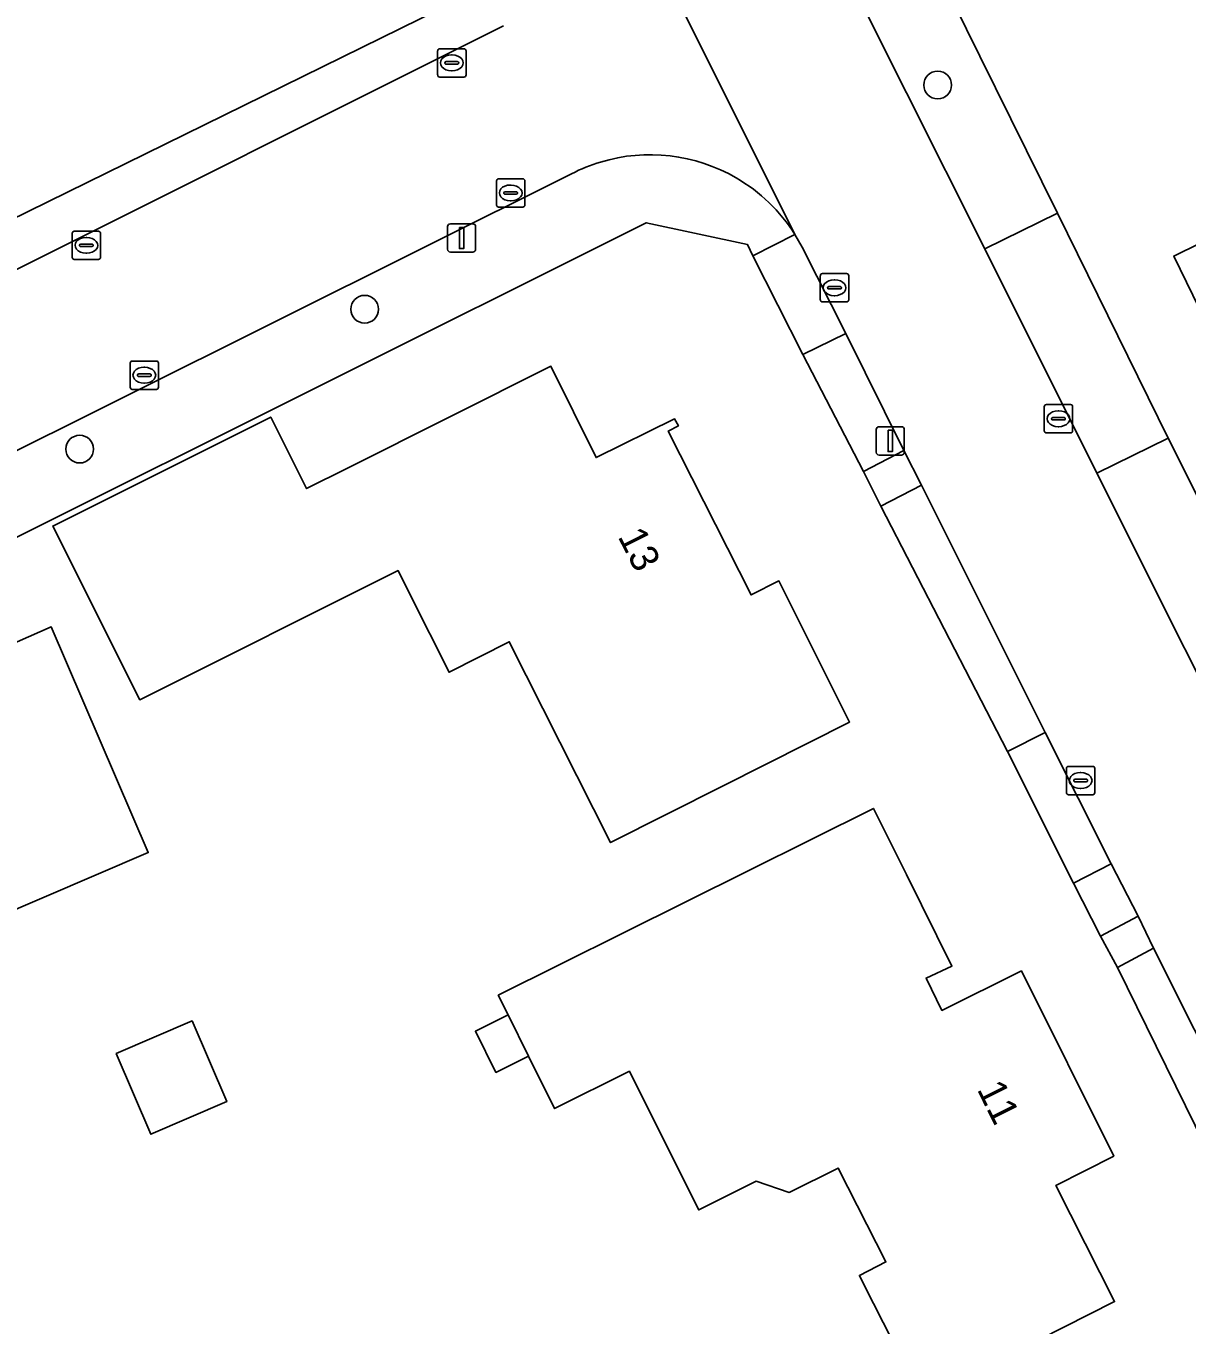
# Model space of a CAD drawing. Extents: x 157320 to 158835, y 386650 to 388491.
# Drawn here: x 158217.31 to 158258.31, y 387106.1 to 387151.98 of the extents above; entities that cross this region are included whole.
import ezdxf

# ---------------------------------------------------------------- set-up
doc = ezdxf.new("R2010")
doc.units = 0
for name, color, linetype in [('IMGEO_Berm_groen', 7, 'Continuous'), ('IMGEO_Boom', 7, 'Continuous'), ('IMGEO_Erf', 7, 'Continuous'), ('IMGEO_Groenvoorziening', 7, 'Continuous'), ('IMGEO_Kolk', 7, 'Continuous'), ('IMGEO_Lichtmast', 7, 'Continuous'), ('IMGEO_Pand', 7, 'Continuous'), ('IMGEO_Pand_nummerreeks', 7, 'Continuous'), ('IMGEO_Rijbaan_lokaal_gesloten', 7, 'Continuous'), ('IMGEO_Voetpad_open', 7, 'Continuous')]:
    doc.layers.add(name, color=color, linetype=linetype)

msp = doc.modelspace()

# ---------------------------------------------------------------- linework, layer by layer
at = {"layer": 'IMGEO_Berm_groen'}
for points in [[(158245.82, 387161.386), (158243.169, 387160.068), (158248.403, 387149.619), (158251.163, 387144.107), (158253.727, 387145.373), (158250.992, 387150.912)], [(158257.641, 387137.423), (158255.123, 387136.185), (158261.327, 387123.809), (158263.838, 387125.057)]]:
    msp.add_lwpolyline(points, close=True, dxfattribs=at)
at = {"layer": 'IMGEO_Boom'}
for centre in [(158249.503, 387149.892), (158229.268, 387141.976), (158219.208, 387137.036)]:
    msp.add_circle(centre, 0.489, dxfattribs=at)
at = {"layer": 'IMGEO_Erf'}
for points in [[(158232.002, 387188.552), (158242.522, 387167.891), (158245.82, 387161.386), (158250.992, 387150.912), (158253.727, 387145.373), (158257.641, 387137.423), (158263.838, 387125.057)], [(158215.288, 387144.405), (158234.705, 387153.947), (158234.987, 387154.127), (158235.248, 387154.335), (158235.487, 387154.569), (158235.655, 387154.773), (158235.883, 387155.106), (158236.038, 387155.403), (158236.16, 387155.714), (158236.249, 387156.036), (158236.304, 387156.365), (158236.324, 387156.699), (158236.31, 387157.033), (158236.26, 387157.364), (158236.176, 387157.687), (158236.059, 387158), (158229.598, 387170.706), (158228.461, 387172.993), (158225.64, 387178.479), (158201.391, 387173.082)], [(158261.678, 387106.873), (158255.854, 387118.733), (158255.247, 387119.838), (158254.302, 387121.713), (158251.973, 387126.362), (158247.5, 387135.026), (158246.883, 387136.25), (158244.746, 387140.374), (158242.976, 387143.859), (158242.788, 387144.259), (158239.212, 387145.028), (158238.788, 387144.816), (158216.637, 387133.751), (158209.166, 387129.993), (158193.552, 387122.165), (158192.002, 387118.576), (158215.25, 387058.634)], [(158248.954, 387103.486), (158246.897, 387107.537), (158246.736, 387107.855), (158247.672, 387108.331), (158245.989, 387111.648), (158244.26, 387110.788), (158243.087, 387111.181), (158241.279, 387110.273), (158241.068, 387110.167), (158239.035, 387114.232), (158238.619, 387115.065), (158235.977, 387113.749), (158235.054, 387115.601), (158233.901, 387115.027), (158233.177, 387116.481), (158234.33, 387117.055), (158233.984, 387117.749), (158247.232, 387124.348), (158248.396, 387122.011), (158250.005, 387118.781), (158249.094, 387118.357), (158249.654, 387117.215), (158252.456, 387118.608), (158255.716, 387112.07), (158253.668, 387111.03), (158255.747, 387106.935), (158251.289, 387104.672)]]:
    msp.add_lwpolyline(points, dxfattribs=at)
for points in [[(158269.756, 387148.744), (158276.769, 387134.741), (158271.682, 387132.193), (158267.211, 387129.954), (158262.288, 387139.824), (158260.292, 387138.829), (158257.836, 387143.852), (158261.514, 387145.664), (158260.099, 387148.535), (158274.362, 387155.563), (158276.165, 387151.903)], [(158241.927, 387125.143), (158237.953, 387123.139), (158234.377, 387130.232), (158232.247, 387129.158), (158230.881, 387131.887), (158230.45, 387132.748), (158221.325, 387128.183), (158218.256, 387134.317), (158225.953, 387138.168), (158227.216, 387135.644), (158228.664, 387136.368), (158235.845, 387139.961), (158237.438, 387136.738), (158240.204, 387138.107), (158240.346, 387137.862), (158239.987, 387137.671), (158242.915, 387131.889), (158243.896, 387132.383), (158246.391, 387127.394)], [(158216.106, 387120.43), (158212.688, 387128.341), (158218.201, 387130.756), (158221.628, 387122.79)], [(158221.721, 387112.844), (158220.495, 387115.691), (158223.174, 387116.844), (158224.399, 387113.997)]]:
    msp.add_lwpolyline(points, close=True, dxfattribs=at)
at = {"layer": 'IMGEO_Groenvoorziening'}
for points in [[(158237.106, 387155.45), (158235.655, 387154.773), (158235.487, 387154.569), (158235.248, 387154.335), (158234.987, 387154.127), (158234.705, 387153.947), (158215.288, 387144.405), (158216.046, 387142.918), (158234.168, 387151.978)], [(158236.573, 387146.759), (158215.541, 387136.269), (158216.637, 387133.751), (158238.788, 387144.816)], [(158238.788, 387144.816), (158239.212, 387145.028), (158242.788, 387144.259), (158242.976, 387143.859), (158244.461, 387144.615)]]:
    msp.add_lwpolyline(points, dxfattribs=at)
for points in [[(158248.305, 387136.986), (158246.256, 387141.123), (158244.746, 387140.374), (158246.883, 387136.25)], [(158253.299, 387127.027), (158248.936, 387135.765), (158247.5, 387135.026), (158251.973, 387126.362)], [(158256.579, 387120.546), (158255.63, 387122.39), (158254.302, 387121.713), (158255.247, 387119.838)], [(158257.126, 387119.417), (158255.854, 387118.733), (158261.678, 387106.873), (158261.945, 387107.006), (158262.056, 387107.101), (158262.371, 387107.632), (158262.494, 387107.726), (158262.887, 387107.923)]]:
    msp.add_lwpolyline(points, close=True, dxfattribs=at)
for centre, radius, start, end in [((158239.339, 387141.409), 6.023, 106.8225, 117.3393), ((158239.347, 387141.384), 6.049, 59.8187, 106.8269), ((158239.343, 387141.38), 6.055, 32.3011, 59.8098)]:
    msp.add_arc(centre, radius, start, end, dxfattribs=at)
at = {"layer": 'IMGEO_Kolk'}
for p, q in [((158231.921, 387151.175), (158232.773, 387151.175)), ((158231.846, 387150.249), (158231.846, 387151.101)), ((158232.148, 387150.718), (158232.546, 387150.718)), ((158232.334, 387150.955), (158232.359, 387150.955)), ((158232.847, 387151.101), (158232.847, 387150.249)), ((158232.105, 387150.669), (158232.105, 387150.681)), ((158232.543, 387150.632), (158232.145, 387150.632)), ((158232.357, 387150.395), (158232.332, 387150.395)), ((158232.589, 387150.681), (158232.589, 387150.669)), ((158232.773, 387150.175), (158231.921, 387150.175)), ((158234, 387146.581), (158234.852, 387146.581)), ((158233.925, 387145.655), (158233.925, 387146.507)), ((158234.227, 387146.124), (158234.625, 387146.124)), ((158234.413, 387146.361), (158234.438, 387146.361)), ((158234.926, 387146.507), (158234.926, 387145.655)), ((158234.184, 387146.075), (158234.184, 387146.087)), ((158234.622, 387146.038), (158234.224, 387146.038)), ((158234.436, 387145.801), (158234.411, 387145.801)), ((158234.668, 387146.087), (158234.668, 387146.075)), ((158234.852, 387145.581), (158234, 387145.581)), ((158219.017, 387144.732), (158219.869, 387144.732)), ((158218.942, 387143.806), (158218.942, 387144.658)), ((158219.244, 387144.275), (158219.642, 387144.275)), ((158219.43, 387144.512), (158219.455, 387144.512)), ((158219.943, 387144.658), (158219.943, 387143.806)), ((158219.201, 387144.226), (158219.201, 387144.238)), ((158219.639, 387144.189), (158219.241, 387144.189)), ((158219.453, 387143.952), (158219.428, 387143.952)), ((158219.685, 387144.238), (158219.685, 387144.226)), ((158219.869, 387143.732), (158219.017, 387143.732)), ((158245.358, 387142.308), (158245.358, 387143.16)), ((158245.433, 387143.234), (158246.285, 387143.234)), ((158245.846, 387143.014), (158245.871, 387143.014)), ((158246.359, 387143.16), (158246.359, 387142.308)), ((158245.617, 387142.728), (158245.617, 387142.74)), ((158246.055, 387142.691), (158245.657, 387142.691)), ((158245.66, 387142.777), (158246.058, 387142.777)), ((158245.869, 387142.454), (158245.844, 387142.454)), ((158246.101, 387142.74), (158246.101, 387142.728)), ((158246.285, 387142.234), (158245.433, 387142.234)), ((158221.063, 387140.146), (158221.915, 387140.146)), ((158220.988, 387139.22), (158220.988, 387140.072)), ((158221.29, 387139.689), (158221.688, 387139.689)), ((158221.476, 387139.926), (158221.501, 387139.926)), ((158221.989, 387140.072), (158221.989, 387139.22)), ((158221.247, 387139.64), (158221.247, 387139.652)), ((158221.685, 387139.603), (158221.287, 387139.603)), ((158221.499, 387139.366), (158221.474, 387139.366)), ((158221.731, 387139.652), (158221.731, 387139.64)), ((158221.915, 387139.146), (158221.063, 387139.146)), ((158253.266, 387137.682), (158253.266, 387138.534)), ((158253.341, 387138.608), (158254.193, 387138.608)), ((158253.754, 387138.388), (158253.779, 387138.388)), ((158254.267, 387138.534), (158254.267, 387137.682)), ((158253.525, 387138.102), (158253.525, 387138.114)), ((158253.963, 387138.065), (158253.565, 387138.065)), ((158253.568, 387138.151), (158253.966, 387138.151)), ((158254.009, 387138.114), (158254.009, 387138.102)), ((158254.193, 387137.608), (158253.341, 387137.608)), ((158253.777, 387137.828), (158253.752, 387137.828)), ((158254.049, 387124.907), (158254.049, 387125.759)), ((158254.124, 387125.833), (158254.976, 387125.833)), ((158254.537, 387125.613), (158254.562, 387125.613)), ((158255.05, 387125.759), (158255.05, 387124.907)), ((158254.308, 387125.327), (158254.308, 387125.339)), ((158254.746, 387125.29), (158254.348, 387125.29)), ((158254.351, 387125.376), (158254.749, 387125.376)), ((158254.56, 387125.053), (158254.535, 387125.053)), ((158254.792, 387125.339), (158254.792, 387125.327)), ((158254.976, 387124.833), (158254.124, 387124.833))]:
    msp.add_line(p, q, dxfattribs=at)
for points in [[(158231.921, 387151.175), (158232.773, 387151.175)], [(158231.846, 387150.249), (158231.846, 387151.101)], [(158232.847, 387151.101), (158232.847, 387150.249)], [(158232.773, 387150.175), (158231.921, 387150.175)], [(158234, 387146.581), (158234.852, 387146.581)], [(158233.925, 387145.655), (158233.925, 387146.507)], [(158234.926, 387146.507), (158234.926, 387145.655)], [(158234.852, 387145.581), (158234, 387145.581)], [(158219.017, 387144.732), (158219.869, 387144.732)], [(158218.942, 387143.806), (158218.942, 387144.658)], [(158219.943, 387144.658), (158219.943, 387143.806)], [(158219.869, 387143.732), (158219.017, 387143.732)], [(158245.358, 387142.308), (158245.358, 387143.16)], [(158245.433, 387143.234), (158246.285, 387143.234)], [(158246.359, 387143.16), (158246.359, 387142.308)], [(158246.285, 387142.234), (158245.433, 387142.234)], [(158221.063, 387140.146), (158221.915, 387140.146)], [(158220.988, 387139.22), (158220.988, 387140.072)], [(158221.989, 387140.072), (158221.989, 387139.22)], [(158221.915, 387139.146), (158221.063, 387139.146)], [(158253.266, 387137.682), (158253.266, 387138.534)], [(158253.341, 387138.608), (158254.193, 387138.608)], [(158254.267, 387138.534), (158254.267, 387137.682)], [(158254.193, 387137.608), (158253.341, 387137.608)], [(158254.049, 387124.907), (158254.049, 387125.759)], [(158254.124, 387125.833), (158254.976, 387125.833)], [(158255.05, 387125.759), (158255.05, 387124.907)], [(158254.976, 387124.833), (158254.124, 387124.833)]]:
    msp.add_lwpolyline(points, dxfattribs=at)
for centre, radius, start, end in [((158231.923, 387151.099), 0.0765, 91.552, 178.448), ((158231.923, 387151.099), 0.0765, 91.552, 178.448), ((158232.771, 387151.099), 0.0765, 1.552, 88.448), ((158232.771, 387151.099), 0.0765, 1.552, 88.448), ((158232.145, 387150.678), 0.0403, 85.8775, 175.7526), ((158232.55, 387150.68), 0.0386, 1.7309, 96.639), ((158231.923, 387150.251), 0.0765, 181.552, 268.448), ((158231.923, 387150.251), 0.0765, 181.552, 268.448), ((158232.142, 387150.668), 0.0366, 178.938, 274.7102), ((158232.546, 387150.675), 0.043, 264.8664, 352.4533), ((158232.771, 387150.251), 0.0765, 271.552, 358.448), ((158232.771, 387150.251), 0.0765, 271.552, 358.448), ((158234.002, 387146.505), 0.0765, 91.552, 178.448), ((158234.002, 387146.505), 0.0765, 91.552, 178.448), ((158234.85, 387146.505), 0.0765, 1.552, 88.448), ((158234.85, 387146.505), 0.0765, 1.552, 88.448), ((158234.224, 387146.084), 0.0403, 85.8775, 175.7526), ((158234.629, 387146.086), 0.0386, 1.7309, 96.639), ((158234.002, 387145.657), 0.0765, 181.552, 268.448), ((158234.002, 387145.657), 0.0765, 181.552, 268.448), ((158234.221, 387146.074), 0.0366, 178.938, 274.7102), ((158234.625, 387146.081), 0.043, 264.8664, 352.4533), ((158234.85, 387145.657), 0.0765, 271.552, 358.448), ((158234.85, 387145.657), 0.0765, 271.552, 358.448), ((158219.019, 387144.656), 0.0765, 91.552, 178.448), ((158219.019, 387144.656), 0.0765, 91.552, 178.448), ((158219.867, 387144.656), 0.0765, 1.552, 88.448), ((158219.867, 387144.656), 0.0765, 1.552, 88.448), ((158219.241, 387144.235), 0.0403, 85.8775, 175.7526), ((158219.646, 387144.237), 0.0386, 1.7309, 96.639), ((158219.238, 387144.225), 0.0366, 178.938, 274.7102), ((158219.642, 387144.232), 0.043, 264.8664, 352.4533), ((158219.019, 387143.808), 0.0765, 181.552, 268.448), ((158219.019, 387143.808), 0.0765, 181.552, 268.448), ((158219.867, 387143.808), 0.0765, 271.552, 358.448), ((158219.867, 387143.808), 0.0765, 271.552, 358.448), ((158245.435, 387143.158), 0.0765, 91.552, 178.448), ((158245.435, 387143.158), 0.0765, 91.552, 178.448), ((158246.283, 387143.158), 0.0765, 1.552, 88.448), ((158246.283, 387143.158), 0.0765, 1.552, 88.448), ((158245.657, 387142.737), 0.0403, 85.8775, 175.7526), ((158245.654, 387142.727), 0.0366, 178.938, 274.7102), ((158246.058, 387142.734), 0.043, 264.8664, 352.4533), ((158246.062, 387142.739), 0.0386, 1.7309, 96.639), ((158245.435, 387142.31), 0.0765, 181.552, 268.448), ((158245.435, 387142.31), 0.0765, 181.552, 268.448), ((158246.283, 387142.31), 0.0765, 271.552, 358.448), ((158246.283, 387142.31), 0.0765, 271.552, 358.448), ((158221.065, 387140.07), 0.0765, 91.552, 178.448), ((158221.065, 387140.07), 0.0765, 91.552, 178.448), ((158221.913, 387140.07), 0.0765, 1.552, 88.448), ((158221.913, 387140.07), 0.0765, 1.552, 88.448), ((158221.287, 387139.649), 0.0403, 85.8775, 175.7526), ((158221.692, 387139.651), 0.0386, 1.7309, 96.639), ((158221.284, 387139.639), 0.0366, 178.938, 274.7102), ((158221.688, 387139.646), 0.043, 264.8664, 352.4533), ((158221.065, 387139.222), 0.0765, 181.552, 268.448), ((158221.065, 387139.222), 0.0765, 181.552, 268.448), ((158221.913, 387139.222), 0.0765, 271.552, 358.448), ((158221.913, 387139.222), 0.0765, 271.552, 358.448), ((158253.343, 387138.532), 0.0765, 91.552, 178.448), ((158253.343, 387138.532), 0.0765, 91.552, 178.448), ((158254.191, 387138.532), 0.0765, 1.552, 88.448), ((158254.191, 387138.532), 0.0765, 1.552, 88.448), ((158253.565, 387138.111), 0.0403, 85.8775, 175.7526), ((158253.562, 387138.101), 0.0366, 178.938, 274.7102), ((158253.966, 387138.108), 0.043, 264.8664, 352.4533), ((158253.97, 387138.113), 0.0386, 1.7309, 96.639), ((158253.343, 387137.684), 0.0765, 181.552, 268.448), ((158253.343, 387137.684), 0.0765, 181.552, 268.448), ((158254.191, 387137.684), 0.0765, 271.552, 358.448), ((158254.191, 387137.684), 0.0765, 271.552, 358.448), ((158254.126, 387125.757), 0.0765, 91.552, 178.448), ((158254.126, 387125.757), 0.0765, 91.552, 178.448), ((158254.974, 387125.757), 0.0765, 1.552, 88.448), ((158254.974, 387125.757), 0.0765, 1.552, 88.448), ((158254.348, 387125.336), 0.0403, 85.8775, 175.7526), ((158254.345, 387125.326), 0.0366, 178.938, 274.7102), ((158254.749, 387125.333), 0.043, 264.8664, 352.4533), ((158254.753, 387125.338), 0.0386, 1.7309, 96.639), ((158254.126, 387124.909), 0.0765, 181.552, 268.448), ((158254.126, 387124.909), 0.0765, 181.552, 268.448), ((158254.974, 387124.909), 0.0765, 271.552, 358.448), ((158254.974, 387124.909), 0.0765, 271.552, 358.448)]:
    msp.add_arc(centre, radius, start, end, dxfattribs=at)
for centre, major_axis, ratio, start_param, end_param in [((158232.333, 387150.675), (-0.387, 0.002), 0.722429, 4.712389, 7.853982), ((158232.358, 387150.675), (-0.39, 0.002), 0.717154, 1.570796, 4.712389), ((158234.412, 387146.081), (-0.387, 0.002), 0.722429, 4.712389, 7.853982), ((158234.437, 387146.081), (-0.39, 0.002), 0.717154, 1.570796, 4.712389), ((158219.429, 387144.232), (-0.387, 0.002), 0.722429, 4.712389, 7.853982), ((158219.454, 387144.232), (-0.39, 0.002), 0.717154, 1.570796, 4.712389), ((158245.845, 387142.734), (-0.387, 0.002), 0.722429, 4.712389, 7.853982), ((158245.87, 387142.734), (-0.39, 0.002), 0.717154, 1.570796, 4.712389), ((158221.475, 387139.646), (-0.387, 0.002), 0.722429, 4.712389, 7.853982), ((158221.5, 387139.646), (-0.39, 0.002), 0.717154, 1.570796, 4.712389), ((158253.753, 387138.108), (-0.387, 0.002), 0.722429, 4.712389, 7.853982), ((158253.778, 387138.108), (-0.39, 0.002), 0.717154, 1.570796, 4.712389), ((158254.536, 387125.333), (-0.387, 0.002), 0.722429, 4.712389, 7.853982), ((158254.561, 387125.333), (-0.39, 0.002), 0.717154, 1.570796, 4.712389)]:
    msp.add_ellipse(centre, major_axis=major_axis, ratio=ratio, start_param=start_param, end_param=end_param, dxfattribs=at)
at = {"layer": 'IMGEO_Lichtmast'}
for p, q in [((158232.197, 387144.092), (158232.197, 387144.892)), ((158232.197, 387144.892), (158232.197, 387144.092)), ((158232.297, 387144.992), (158233.087, 387144.992)), ((158233.087, 387144.992), (158232.297, 387144.992)), ((158233.187, 387144.892), (158233.187, 387144.092)), ((158233.187, 387144.092), (158233.187, 387144.892)), ((158233.087, 387143.992), (158232.297, 387143.992)), ((158232.297, 387143.992), (158233.087, 387143.992)), ((158247.332, 387136.925), (158247.332, 387137.725)), ((158247.332, 387137.725), (158247.332, 387136.925)), ((158247.432, 387137.825), (158248.222, 387137.825)), ((158248.222, 387137.825), (158247.432, 387137.825)), ((158248.322, 387137.725), (158248.322, 387136.925)), ((158248.322, 387136.925), (158248.322, 387137.725)), ((158248.222, 387136.825), (158247.432, 387136.825)), ((158247.432, 387136.825), (158248.222, 387136.825))]:
    msp.add_line(p, q, dxfattribs=at)
for points in [[(158232.617, 387144.867), (158232.767, 387144.867), (158232.767, 387144.117), (158232.617, 387144.117), (158232.617, 387144.867)], [(158247.752, 387137.7), (158247.902, 387137.7), (158247.902, 387136.95), (158247.752, 387136.95), (158247.752, 387137.7)]]:
    msp.add_lwpolyline(points, dxfattribs=at)
for centre, start, end in [((158232.297, 387144.892), 90, 180), ((158232.297, 387144.892), 90, 180), ((158233.087, 387144.892), 0, 90), ((158233.087, 387144.892), 360, 90), ((158232.297, 387144.092), 180, 270), ((158232.297, 387144.092), 180, 270), ((158233.087, 387144.092), 270, 0), ((158233.087, 387144.092), 270, 0), ((158247.432, 387137.725), 90, 180), ((158247.432, 387137.725), 90, 180), ((158248.222, 387137.725), 0, 90), ((158248.222, 387137.725), 360, 90), ((158247.432, 387136.925), 180, 270), ((158247.432, 387136.925), 180, 270), ((158248.222, 387136.925), 270, 0), ((158248.222, 387136.925), 270, 0)]:
    msp.add_arc(centre, 0.1, start, end, dxfattribs=at)
at = {"layer": 'IMGEO_Pand'}
for points in [[(158271.682, 387132.193), (158276.769, 387134.741), (158269.756, 387148.744), (158276.165, 387151.903), (158274.362, 387155.563), (158260.099, 387148.535), (158261.514, 387145.664), (158257.836, 387143.852), (158260.292, 387138.829), (158262.288, 387139.824), (158267.211, 387129.954)], [(158239.987, 387137.671), (158240.346, 387137.862), (158240.204, 387138.107), (158237.438, 387136.738), (158235.845, 387139.961), (158228.664, 387136.368), (158227.216, 387135.644), (158225.953, 387138.168), (158218.256, 387134.317), (158221.325, 387128.183), (158230.45, 387132.748), (158230.881, 387131.887), (158232.247, 387129.158), (158234.377, 387130.232), (158237.953, 387123.139), (158241.927, 387125.143), (158246.391, 387127.394), (158243.896, 387132.383), (158242.915, 387131.889)], [(158216.106, 387120.43), (158221.628, 387122.79), (158218.201, 387130.756), (158212.688, 387128.341)], [(158223.174, 387116.844), (158220.495, 387115.691), (158221.721, 387112.844), (158224.399, 387113.997)], [(158234.33, 387117.055), (158233.177, 387116.481), (158233.901, 387115.027), (158235.054, 387115.601)]]:
    msp.add_lwpolyline(points, close=True, dxfattribs=at)
msp.add_lwpolyline([(158251.289, 387104.672), (158255.747, 387106.935), (158253.668, 387111.03), (158255.716, 387112.07), (158252.456, 387118.608), (158249.654, 387117.215), (158249.094, 387118.357), (158250.005, 387118.781), (158248.396, 387122.011), (158247.232, 387124.348), (158233.984, 387117.749), (158234.33, 387117.055), (158235.054, 387115.601), (158235.977, 387113.749), (158238.619, 387115.065), (158239.035, 387114.232), (158241.068, 387110.167), (158241.279, 387110.273), (158243.087, 387111.181), (158244.26, 387110.788), (158245.989, 387111.648), (158247.672, 387108.331), (158246.736, 387107.855), (158246.897, 387107.537), (158248.954, 387103.486)], dxfattribs=at)
at = {"layer": 'IMGEO_Rijbaan_lokaal_gesloten'}
for points in [[(158261.327, 387123.809), (158255.123, 387136.185), (158251.163, 387144.107), (158248.403, 387149.619), (158243.169, 387160.068), (158239.92, 387166.54), (158229.541, 387187.344), (158227.78, 387190.953), (158222.532, 387188.602), (158227.354, 387178.86), (158229.963, 387173.679), (158231.104, 387171.408), (158237.057, 387159.45), (158244.461, 387144.615), (158244.715, 387144.172), (158246.256, 387141.123), (158248.305, 387136.986), (158248.936, 387135.765), (158253.299, 387127.027), (158255.63, 387122.39), (158256.579, 387120.546), (158257.126, 387119.417), (158262.887, 387107.923)], [(158244.461, 387144.615), (158237.057, 387159.45)], [(158234.168, 387151.978), (158216.046, 387142.918), (158212.898, 387141.331), (158208.421, 387139.117), (158206.785, 387138.29), (158202.446, 387136.123), (158200.176, 387134.989), (158188.327, 387129.07), (158186.369, 387128.092), (158185.638, 387127.717)], [(158190.079, 387123.534), (158190.666, 387123.842), (158208.063, 387132.543), (158215.541, 387136.269), (158236.573, 387146.759)]]:
    msp.add_lwpolyline(points, dxfattribs=at)
for centre, radius, start, end in [((158239.339, 387141.409), 6.023, 106.8225, 117.3393), ((158239.347, 387141.384), 6.049, 59.8187, 106.8269), ((158239.343, 387141.38), 6.055, 32.3011, 59.8098)]:
    msp.add_arc(centre, radius, start, end, dxfattribs=at)
at = {"layer": 'IMGEO_Voetpad_open'}
for points in [[(158253.727, 387145.373), (158251.163, 387144.107), (158255.123, 387136.185), (158257.641, 387137.423)], [(158244.746, 387140.374), (158246.256, 387141.123), (158244.715, 387144.172), (158244.461, 387144.615), (158242.976, 387143.859)], [(158248.936, 387135.765), (158248.305, 387136.986), (158246.883, 387136.25), (158247.5, 387135.026)], [(158254.302, 387121.713), (158255.63, 387122.39), (158253.299, 387127.027), (158251.973, 387126.362)], [(158257.126, 387119.417), (158256.579, 387120.546), (158255.247, 387119.838), (158255.854, 387118.733)]]:
    msp.add_lwpolyline(points, close=True, dxfattribs=at)

# ---------------------------------------------------------------- texts
at = {"layer": 'IMGEO_Pand_nummerreeks'}
for s, rotation, p in [('13', 296.8601, (158238.192, 387133.955)), ('11', 296.4991, (158250.874, 387114.432))]:
    msp.add_text(s, height=1, rotation=rotation, dxfattribs=at).set_placement(p)

doc.saveas('drawing.dxf')
